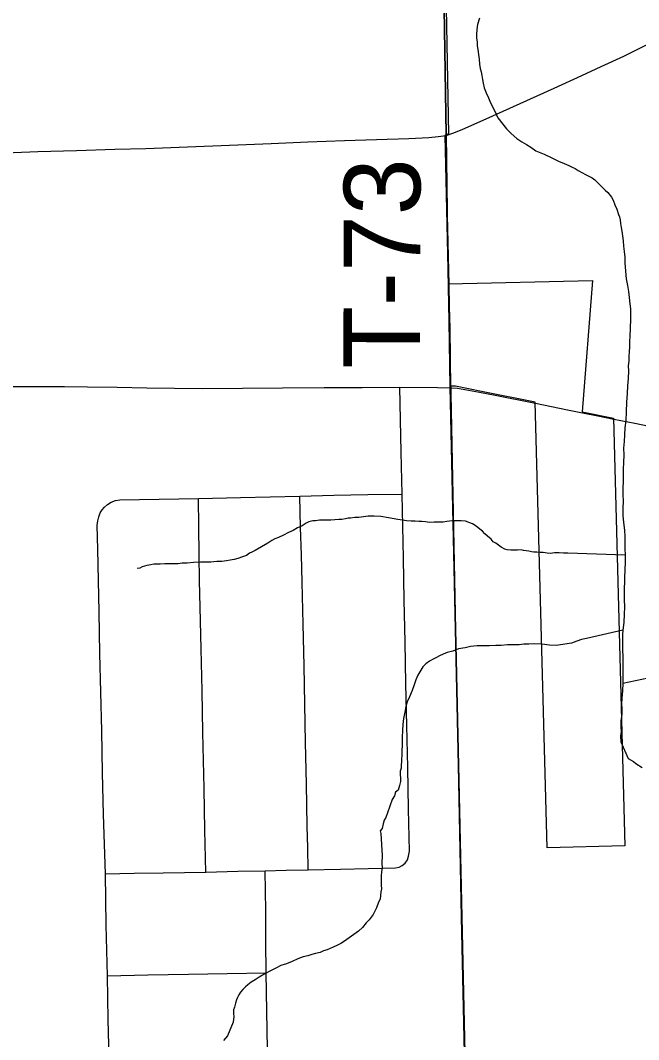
# Model space of a CAD drawing. Extents: x 103424 to 290657, y 38711 to 110967.
# Drawn here: x 146816 to 149253, y 98543 to 102565 of the extents above; entities that cross this region are included whole.
import ezdxf

# ---------------------------------------------------------------- set-up
doc = ezdxf.new("R2010")
doc.units = 0
for name, color, linetype in [('GM_X_City_Street', 7, 'Continuous'), ('GM_X_Corporation', 7, 'Continuous'), ('GM_X_County_Road', 7, 'Continuous'), ('GM_X_Minor_River', 7, 'Continuous'), ('GM_X_Township_Road', 7, 'Continuous'), ('GM_X_Township_Road_Text', 7, 'Continuous'), ('GM_X_US_Route', 7, 'Continuous')]:
    doc.layers.add(name, color=color, linetype=linetype)

msp = doc.modelspace()

# ---------------------------------------------------------------- linework, layer by layer
at = {"layer": 'GM_X_City_Street'}
for points in [[(148346.4, 99266.8), (148349.8, 99287.3), (148346.4, 99452.3), (148343, 99617.4), (148339.5, 99782.4), (148336.1, 99947.4), (148332.7, 100112.5), (148329.2, 100277.5), (148325.8, 100442.5), (148323.1, 100569.3), (148320.5, 100696), (148317.2, 100861), (148314.7, 100989.2), (148312.1, 101117.4)], [(147146.6, 100644.3), (147159, 100654.9), (147174, 100664), (147190.4, 100670.3), (147207.5, 100673.7), (147362.8, 100676.1), (147518, 100678.6)], [(147518, 100678.6), (147683, 100682.5), (147800.4, 100685.2), (147917.7, 100688), (148051.7, 100691.1), (148185.7, 100694.2), (148320.5, 100696)], [(147546.8, 99204.6), (147543.4, 99369.6), (147540, 99534.7), (147537.7, 99644.6), (147535.4, 99754.5), (147531.8, 99919.6), (147528.3, 100084.6), (147524.7, 100249.6), (147522.5, 100352.8), (147520.2, 100455.9), (147519.1, 100567.3), (147518, 100678.6)], [(147950.4, 99213.2), (147948.5, 99299.6), (147946.5, 99385.9), (147943.4, 99551), (147940.3, 99716), (147937.5, 99867.1), (147934.6, 100018.1), (147930.4, 100183.1), (147926.3, 100348.1), (147923.5, 100456.2), (147920.8, 100564.3), (147917.7, 100688)], [(147165.4, 98473), (147162, 98621.2), (147160.3, 98708.4), (147158.6, 98795.5), (147156, 98895), (147153.5, 98994.5), (147152.2, 99095.9), (147150.9, 99197.3), (147147.4, 99314.3), (147143.8, 99431.3), (147140, 99596.4), (147136.2, 99761.4), (147132.7, 99913.9), (147129.2, 100066.4), (147125.8, 100231.5), (147123.2, 100354.9), (147120.6, 100478.3), (147118.8, 100572), (147120.6, 100589.7), (147124.5, 100606.1), (147130.2, 100622.2), (147138.2, 100634), (147146.6, 100644.3)], [(147150.9, 99197.3), (147264.6, 99199.6), (147378.3, 99201.9), (147462.5, 99203.3), (147546.8, 99204.6), (147673, 99207.4), (147780.5, 99209.2), (147863.8, 99211.2), (147950.4, 99213.2), (148078.3, 99215.7), (148186.5, 99218.6), (148294.7, 99221.4), (148308.9, 99223.7), (148320.6, 99230.3), (148332.8, 99239.6), (148341.9, 99252.6), (148346.4, 99266.8)], [(147166.6, 98391.7), (147327.9, 98395), (147492.9, 98398.4), (147591.8, 98400.4), (147690.7, 98402.4), (147708.1, 98404.2), (147725, 98409.2), (147740.8, 98416.9), (147754.9, 98427.3), (147767.3, 98439.9), (147776.8, 98454.5), (147784.2, 98470.5), (147788.2, 98487.5), (147789.4, 98505.1), (147787.1, 98655.8), (147784.7, 98806.4), (147784.1, 98929), (147783.5, 99051.4), (147780.5, 99209.2)], [(147158.6, 98795.5), (147318.4, 98798.3), (147478.3, 98801.1), (147631.5, 98803.8), (147784.7, 98806.4)]]:
    msp.add_lwpolyline(points, dxfattribs=at)
at = {"layer": 'GM_X_Corporation'}
for points in [[(138975.4, 97011.8), (139429.1, 97024), (139728.9, 97032.9), (143874.9, 97133.2), (145163.5, 97184.6), (148487, 97291.3), (148594.2, 97294.7), (148509.9, 101119.2), (148505.8, 101377.4), (148500.5, 101714.1), (148494.2, 102114.7), (148366.4, 110242.2), (148366.5, 110284), (148354.5, 110967.2), (119699, 110967.2)], [(149443.1, 103484.7), (148478.9, 103465.7), (148504.4, 102117.6), (148489.5, 102110.9), (148503.1, 101525.3), (149071.7, 101538.4), (149030.7, 101020.6), (149154.8, 100995.6), (149199.2, 99307.5), (148892.4, 99299.5), (148845.7, 101057.9), (148634, 101100.6), (148531.1, 101121.3), (148512.4, 101121), (148512.9, 101090.8), (148553.7, 99026.7), (148592.3, 97297.4), (148594.3, 97214), (148594.7, 97178.4), (148605.4, 96354.3)]]:
    msp.add_lwpolyline(points, dxfattribs=at)
msp.add_lwpolyline([(173175.4, 110967.2), (148354.5, 110967.2), (148366.5, 110284), (148366.4, 110242.2), (148494.2, 102114.7), (148500.5, 101714.1), (148505.8, 101377.4), (148509.9, 101119.2), (148594.2, 97294.7), (158050.5, 97608.1), (158064.2, 97608.5), (162306.4, 97749.1), (162479.3, 97753.8), (165116.9, 97825.6), (173478.4, 98058.2), (173457.5, 99090), (173443.3, 99817.2), (173398.5, 101988.3), (173365.2, 103570.9), (173327.2, 105148.6), (173218, 109584.4)], close=True, dxfattribs=at)
at = {"layer": 'GM_X_County_Road'}
for points in [[(146375.7, 101113.1), (146469, 101115.4), (146562.4, 101117.7), (146646.9, 101119), (146731.4, 101120.4), (146989.8, 101120.1), (147080.4, 101119.1), (147197.5, 101117), (147314.5, 101114.9), (147423.7, 101113.9), (147532.8, 101112.9), (147690.9, 101113.8), (147849, 101114.7), (148014, 101115.7), (148163.1, 101116.5), (148312.1, 101117.4), (148460.8, 101116.5), (148513.5, 101115.6)], [(148513.5, 101115.6), (148539, 101113.5), (148625.9, 101097.9), (148687.3, 101085.7), (148846.8, 101054.2)], [(148846.8, 101054.2), (148972.5, 101028.3), (149032.7, 101016.4)], [(149032.7, 101016.4), (149092.4, 101004.9), (149156.1, 100991.1)], [(149156.1, 100991.1), (149238, 100974.9), (149319.9, 100958.8)]]:
    msp.add_lwpolyline(points, dxfattribs=at)
at = {"layer": 'GM_X_Minor_River'}
for points in [[(148625.4, 102573.4), (148617.7, 102549), (148616.1, 102528.8), (148614.4, 102508.6), (148614.7, 102494.4), (148616.9, 102480.3), (148617.2, 102464.2), (148619.5, 102450.1), (148621.9, 102429.9), (148624.2, 102411.8), (148626.6, 102391.6), (148628.9, 102375.5), (148633.2, 102361.4), (148635.5, 102347.3), (148637.8, 102331.2), (148640, 102317.1), (148644.4, 102299), (148652.8, 102279), (148661.3, 102258.9), (148669.7, 102238.8), (148682.2, 102214.8), (148690.6, 102196.8), (148699, 102180.8), (148732.1, 102136.9), (148750.5, 102119.1), (148773.1, 102099.3), (148793.5, 102085.5), (148811.8, 102075.7), (148828.2, 102063.9), (148848.6, 102050.1), (148881.1, 102036.6), (148911.7, 102023), (148938.1, 102009.3), (148960.5, 101999.6)], [(148960.5, 101999.6), (148978.8, 101991.9), (148991, 101986), (149003.2, 101980.2), (149015.5, 101972.3), (149029.7, 101964.5), (149044, 101956.6), (149054.2, 101950.8), (149070.5, 101943), (149080.7, 101935.1), (149091, 101925.2), (149107.4, 101909.3), (149121.8, 101895.4), (149132, 101885.5), (149146.5, 101867.6), (149152.8, 101855.6), (149159.1, 101837.5), (149167.5, 101819.5), (149173.9, 101799.4), (149178.2, 101789.4), (149180.4, 101777.3), (149182.7, 101763.2), (149185, 101747.1), (149187.2, 101733), (149189.6, 101714.8), (149192, 101694.7), (149194.3, 101674.5), (149196.8, 101652.3), (149199.2, 101630.1), (149199.6, 101607.9), (149202.2, 101575.7), (149204.7, 101545.4), (149209.2, 101519.2), (149213.7, 101495.1), (149216.2, 101470.9), (149218.6, 101446.7), (149221, 101426.5), (149221.4, 101404.3), (149221.8, 101384.1), (149218.9, 101317.4), (149217.2, 101299.2), (149217.6, 101276.9), (149216, 101256.7), (149214.3, 101238.5), (149214.6, 101220.3), (149212.9, 101202.1), (149213.3, 101181.9), (149211.8, 101151.6), (149210.3, 101123.3), (149208.8, 101093), (149205.4, 101058.5), (149204.1, 101020.1), (149202.7, 100985.8), (149199.1, 100957.4), (149197.6, 100929.1), (149196.1, 100902.8), (149194.5, 100876.5), (149195, 100850.3), (149193.5, 100820), (149192, 100793.7), (149192.5, 100767.4), (149192.8, 100747.2), (149191.3, 100718.9), (149191.7, 100694.7), (149192.2, 100668.4), (149190.7, 100640.1), (149191.2, 100611.8), (149193.7, 100583.6), (149198.3, 100553.4), (149198.8, 100527.1), (149199.2, 100502.9), (149199.6, 100480.7), (149200.1, 100454.4), (149200.6, 100428.2), (149199.1, 100395.8), (149197.6, 100367.5), (149198, 100347.3), (149196.3, 100327.1), (149196.8, 100302.8), (149197.2, 100278.6), (149197.7, 100250.3), (149196.2, 100222), (149194.7, 100189.7), (149191.3, 100159.3), (149189.6, 100141.1), (149190.1, 100110.8), (149190.6, 100082.5), (149191.2, 100052.2), (149191.7, 100019.9), (149191, 99949.2), (149189.5, 99918.9), (149188, 99890.6), (149186.4, 99868.3), (149186.7, 99850.1), (149187.1, 99827.9), (149183.5, 99801.6), (149183.8, 99787.5), (149184, 99775.3), (149184.3, 99759.2), (149182.6, 99741), (149183, 99718.8)], [(149200.1, 100454.4), (148973.9, 100462.5), (148957.8, 100462.2), (148939.6, 100463.9), (148921.5, 100463.6), (148905.4, 100461.3), (148893.2, 100463.1), (148877.1, 100464.8), (148864.9, 100464.6), (148852.8, 100466.4), (148840.7, 100466.2), (148830.6, 100468), (148820.5, 100469.9), (148810.3, 100471.7), (148800.2, 100473.5), (148790.1, 100475.4), (148776, 100475.1), (148761.9, 100474.9), (148749.8, 100474.7), (148735.6, 100476.4), (148725.5, 100478.3), (148711.2, 100486.1), (148701, 100494), (148690.7, 100501.9), (148680.6, 100507.8), (148672.3, 100517.7), (148658, 100529.6), (148647.7, 100539.5), (148637.4, 100549.4), (148627.2, 100557.3), (148612.9, 100569.2), (148598.6, 100579), (148570.2, 100588.6), (148554, 100590.3), (148535.8, 100590), (148517.7, 100589.7), (148497.5, 100587.3), (148483.4, 100585), (148471.3, 100584.8), (148459.2, 100584.6), (148447.1, 100584.4), (148429, 100584.1), (148412.8, 100585.8), (148398.6, 100587.6), (148386.5, 100587.4), (148372.4, 100589.1), (148356.3, 100588.8), (148338.1, 100590.5), (148321.9, 100592.3), (148303.7, 100596), (148267.3, 100601.4), (148236.9, 100606.9), (148210.6, 100608.5), (148186.4, 100608), (148168.3, 100605.7), (148150.2, 100603.3), (148134, 100603), (148117.9, 100600.7), (148107.9, 100600.6), (148097.8, 100598.4), (148083.7, 100596.1), (148071.6, 100595.9), (148055.5, 100593.6), (148039.4, 100593.3), (148027.3, 100593), (148011.1, 100592.8), (147995, 100592.5), (147978.9, 100590.2), (147968.8, 100590), (147952.8, 100585.7), (147942.7, 100581.4), (147926.8, 100571.1), (147908.8, 100562.7), (147890.8, 100552.2), (147872.8, 100543.8), (147852.8, 100533.4), (147832.8, 100524.9), (147818.8, 100518.6), (147806.8, 100512.3), (147790.8, 100502), (147740.9, 100472.8), (147728.9, 100466.5), (147718.9, 100462.3), (147706.9, 100454), (147690.9, 100447.6), (147672.8, 100441.3), (147658.8, 100437), (147642.7, 100434.7), (147628.6, 100432.4), (147610.5, 100430), (147590.3, 100429.7), (147566.2, 100427.2), (147525.8, 100426.5), (147497.6, 100426), (147473.4, 100423.5), (147453.2, 100423.2)], [(147453.2, 100423.2), (147437.1, 100420.9), (147421, 100420.6), (147404.9, 100420.3), (147384.7, 100419.9), (147366.5, 100419.6), (147352.4, 100419.4), (147342.3, 100419.2), (147330.3, 100416.9), (147314.2, 100414.6), (147296.1, 100408.3), (147286.1, 100404), (147276, 100401.8)], [(149191.3, 100159.3), (149048.6, 100126.5), (149028.5, 100122.1), (149010.4, 100115.7), (148988.4, 100107.2), (148928, 100098), (148901.8, 100099.6), (148871.4, 100103.1), (148841.1, 100104.6), (148821, 100104.2), (148800.8, 100103.9), (148782.7, 100101.5), (148768.6, 100101.3), (148754.4, 100101), (148736.3, 100100.7), (148712.1, 100098.2), (148689.9, 100097.8), (148665.7, 100097.4), (148641.5, 100097), (148617.3, 100096.5), (148591.1, 100094), (148569, 100089.6), (148542.9, 100085.1), (148520.8, 100076.6), (148498.7, 100070.2), (148482.7, 100063.8), (148468.7, 100057.5), (148456.7, 100051.2), (148442.7, 100044.9), (148428.7, 100036.6), (148414.8, 100026.2), (148402.9, 100013.9), (148395, 100001.6), (148383.3, 99981.2), (148375.5, 99962.9), (148367.8, 99942.6), (148360.2, 99920.2), (148350.5, 99895.8), (148340.8, 99875.4), (148335.1, 99857.1), (148331.4, 99834.9), (148325.8, 99810.5), (148324.2, 99786.2), (148322.6, 99764), (148321.1, 99735.7), (148321.4, 99717.5), (148321.7, 99701.4), (148320, 99687.2), (148320.2, 99677.1), (148320.4, 99662.9), (148318.6, 99652.8), (148317.2, 99614.4), (148313.4, 99602.2), (148314.1, 99561.8), (148310.4, 99545.6), (148304.7, 99527.3), (148294.7, 99519), (148291, 99504.8), (148281.1, 99490.5), (148263.9, 99437.7), (148256.2, 99419.4), (148250.3, 99409.2), (148246.5, 99395), (148242.8, 99376.7), (148234.9, 99366.5), (148237.1, 99356.4)], [(149191, 99949.2), (149291.5, 99971.2)], [(149183, 99718.8), (149197.8, 99684.7), (149212.5, 99652.6), (149232.8, 99640.9), (149243.1, 99633), (149267.6, 99617.2)], [(148237.1, 99356.4), (148242.7, 99269.6), (148241.2, 99239.3), (148241.6, 99219.1), (148239.8, 99206.9), (148238.1, 99188.7), (148238.5, 99166.5), (148238.8, 99152.4), (148239, 99138.2), (148237.2, 99126.1), (148235.4, 99111.9), (148233.7, 99097.7), (148227.8, 99085.5), (148220.2, 99063.2), (148206.5, 99036.6), (148190.8, 99016.2), (148178.9, 99003.8), (148165.1, 98985.4), (148149.2, 98971), (148103.4, 98937.8), (148081.4, 98923.3), (148063.4, 98914.9), (148049.4, 98908.6), (148037.4, 98902.3), (148025.4, 98898.1), (148011.3, 98893.8), (147997.3, 98887.5), (147979.3, 98883.1), (147965.2, 98878.8), (147949.1, 98874.5), (147931.1, 98870.1), (147909, 98861.6), (147887, 98851.1), (147865, 98842.7), (147842.9, 98836.2), (147822.9, 98825.7), (147798.9, 98813.2), (147778.9, 98802.7), (147756.9, 98790.2), (147741, 98779.8), (147725, 98769.4), (147713.1, 98759.1), (147703.2, 98750.9), (147693.3, 98740.6), (147683.4, 98730.3), (147677.5, 98720.1), (147671.6, 98709.9), (147667.8, 98699.7), (147664, 98687.5), (147660.2, 98671.3), (147656.3, 98661.1), (147656.6, 98645), (147656.8, 98634.9), (147655.2, 98612.6), (147632, 98557.7), (147616.2, 98539.2)]]:
    msp.add_lwpolyline(points, dxfattribs=at)
at = {"layer": 'GM_X_Township_Road'}
for points in [[(148505.9, 101522.9), (148502.2, 101687.9), (148499.8, 101795.7), (148497.4, 101903.5), (148496.1, 101988.2), (148494.8, 102072.9), (148495.1, 102110.3)], [(148513.5, 101115.6), (148511.8, 101232.3), (148510.1, 101348.9), (148508, 101435.9), (148505.9, 101522.9)]]:
    msp.add_lwpolyline(points, dxfattribs=at)
at = {"layer": 'GM_X_US_Route'}
for points in [[(148495.1, 102110.3), (148525.2, 102121), (148560.6, 102136), (148652.8, 102176.7), (148786.6, 102236.7), (148920.4, 102296.7), (149029.2, 102347.1), (149105.3, 102382.6), (149194.8, 102423.9), (149237.1, 102444.3), (149289.7, 102470.3)], [(146544.3, 102037.3), (146605.3, 102038.6), (146691.7, 102040.5), (146788.1, 102043.7), (146884.5, 102046.8), (147036.6, 102051.9), (147188.6, 102056.9), (147310, 102059.6), (147474.9, 102066.1), (147639.8, 102072.7), (147804.8, 102079.3), (147949, 102085), (148093.1, 102090.8), (148220, 102094.4), (148346.8, 102098.1), (148426.9, 102102.7), (148462.4, 102106), (148495.1, 102110.3)]]:
    msp.add_lwpolyline(points, dxfattribs=at)

# ---------------------------------------------------------------- texts
at = {"layer": 'GM_X_Township_Road_Text'}
msp.add_text('T-73', height=301.87, rotation=89.8715, dxfattribs=at).set_placement((148391.1, 101190.2))

doc.saveas('drawing.dxf')
